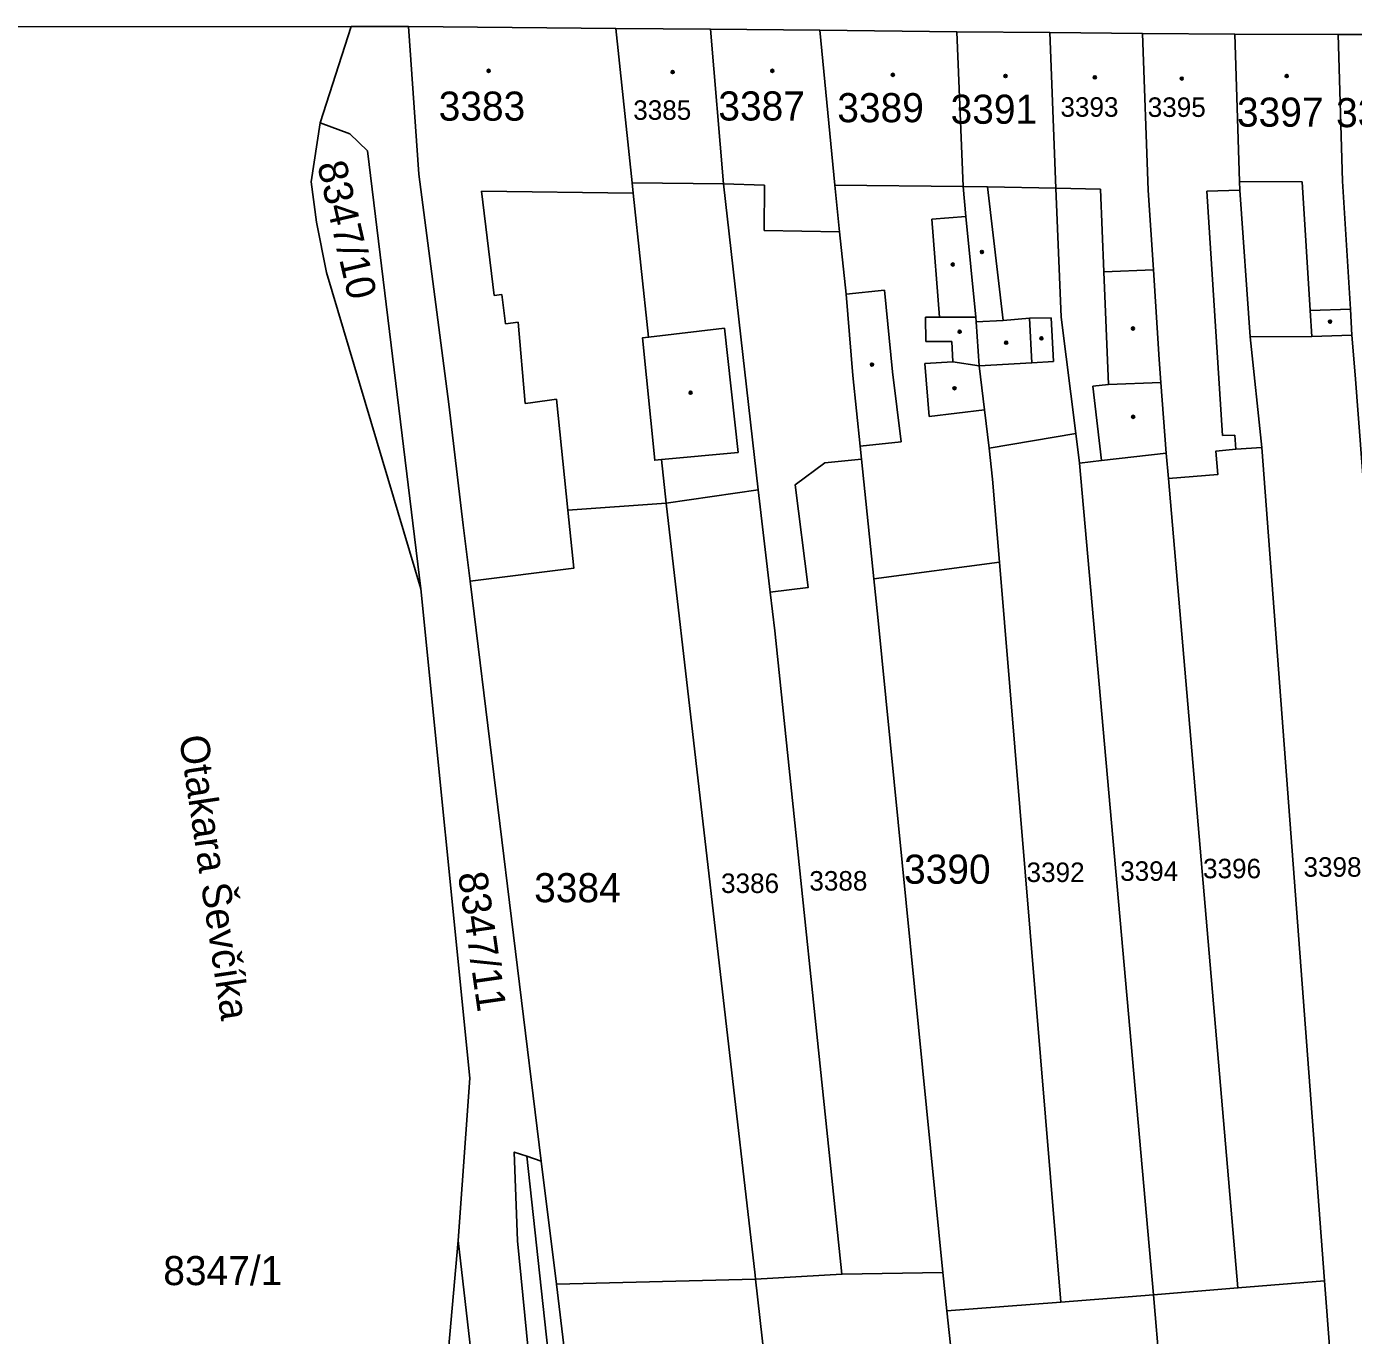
# Model space of a CAD drawing. Extents: x -596233 to -595156, y -1161235 to -1159375.
# Drawn here: x -595382.9 to -595305.4, y -1161115.4 to -1161038.9 of the extents above; entities that cross this region are included whole.
import ezdxf

# ---------------------------------------------------------------- set-up
doc = ezdxf.new("R2010")
doc.units = 0
for name, color, linetype in [('KN_CAR_KR', 7, 'Continuous'), ('KN_KULTURY', 7, 'Continuous'), ('KN_PARC_CIS_POZ', 7, 'Continuous'), ('KN_PARC_CIS_STAV', 7, 'Continuous'), ('KN_PARC_PLOCHA', 7, 'Continuous'), ('KN_ULICE', 7, 'Continuous'), ('parcely_l', 7, 'Continuous')]:
    doc.layers.add(name, color=color, linetype=linetype)

msp = doc.modelspace()

# ---------------------------------------------------------------- linework, layer by layer
at = {"layer": 'KN_CAR_KR'}
for points in [[(-595347.49, -1161048.04), (-595342.15, -1161048.1)], [(-595342.15, -1161048.1), (-595339.76, -1161048.17)], [(-595339.76, -1161048.17), (-595339.77, -1161050.83)], [(-595335.66, -1161048.17), (-595328.16, -1161048.25)], [(-595328.16, -1161048.25), (-595326.73, -1161048.28)], [(-595326.73, -1161048.28), (-595322.73, -1161048.36)], [(-595326.73, -1161048.28), (-595325.81, -1161056.08)], [(-595312, -1161047.96), (-595308.34, -1161047.99)], [(-595308.34, -1161047.99), (-595307.87, -1161055.5)], [(-595347.43, -1161048.64), (-595356.3, -1161048.52)], [(-595356.3, -1161048.52), (-595355.56, -1161054.62)], [(-595322.73, -1161048.36), (-595320.13, -1161048.41)], [(-595320.13, -1161048.41), (-595319.93, -1161053.25)], [(-595311.98, -1161048.46), (-595313.91, -1161048.53)], [(-595313.91, -1161048.53), (-595313.01, -1161062.8)], [(-595327.99, -1161050), (-595329.99, -1161050.16)], [(-595329.99, -1161050.16), (-595329.53, -1161055.89)], [(-595339.77, -1161050.83), (-595335.37, -1161050.9)], [(-595319.93, -1161053.25), (-595317.04, -1161053.13)], [(-595319.93, -1161053.25), (-595319.67, -1161059.82)], [(-595334.98, -1161054.54), (-595332.75, -1161054.31)], [(-595332.75, -1161054.31), (-595332.29, -1161059.08)], [(-595355.56, -1161054.62), (-595355.11, -1161054.57)], [(-595355.11, -1161054.57), (-595354.9, -1161056.28)], [(-595329.53, -1161055.89), (-595330.36, -1161055.89)], [(-595330.36, -1161055.89), (-595330.34, -1161057.31)], [(-595329.53, -1161055.89), (-595327.42, -1161055.89)], [(-595325.81, -1161056.08), (-595324.27, -1161055.94)], [(-595324.27, -1161055.94), (-595323.02, -1161055.93)], [(-595324.27, -1161055.94), (-595324.14, -1161058.55)], [(-595323.02, -1161055.93), (-595322.87, -1161058.48)], [(-595307.87, -1161055.5), (-595305.53, -1161055.43)], [(-595307.87, -1161055.5), (-595307.78, -1161057.02)], [(-595354.9, -1161056.28), (-595354.16, -1161056.19)], [(-595354.16, -1161056.19), (-595353.74, -1161060.93)], [(-595346.53, -1161057.06), (-595342.1, -1161056.54)], [(-595342.1, -1161056.54), (-595341.29, -1161063.79)], [(-595327.39, -1161056.16), (-595325.81, -1161056.08)], [(-595330.34, -1161057.31), (-595328.82, -1161057.32)], [(-595328.82, -1161057.32), (-595328.75, -1161058.49)], [(-595331.78, -1161063.18), (-595332.29, -1161059.08)], [(-595328.75, -1161058.49), (-595330.4, -1161058.59)], [(-595330.4, -1161058.59), (-595330.13, -1161061.69)], [(-595328.75, -1161058.49), (-595327.21, -1161058.73)], [(-595324.14, -1161058.55), (-595327.21, -1161058.73)], [(-595322.87, -1161058.48), (-595324.14, -1161058.55)], [(-595319.67, -1161059.82), (-595320.57, -1161059.92)], [(-595319.67, -1161059.82), (-595316.6, -1161059.7)], [(-595353.44, -1161060.89), (-595351.91, -1161060.67)], [(-595351.91, -1161060.67), (-595351.25, -1161067.17)], [(-595320.57, -1161059.92), (-595320.07, -1161064.26)], [(-595353.74, -1161060.93), (-595353.44, -1161060.89)], [(-595330.13, -1161061.69), (-595326.91, -1161061.31)], [(-595313.01, -1161062.8), (-595312.29, -1161062.78)], [(-595312.29, -1161062.78), (-595312.22, -1161063.61)], [(-595334.17, -1161063.43), (-595331.78, -1161063.18)], [(-595341.29, -1161063.79), (-595345.77, -1161064.21)]]:
    msp.add_lwpolyline(points, dxfattribs=at)
at = {"layer": 'KN_KULTURY'}
for centre, radius in [((-595355.88, -1161041.5), 0.09), ((-595355.88, -1161041.5), 0.0398), ((-595345.13, -1161041.57), 0.09), ((-595345.13, -1161041.57), 0.0398), ((-595339.3, -1161041.5), 0.09), ((-595339.3, -1161041.5), 0.0398), ((-595332.26, -1161041.73), 0.09), ((-595332.26, -1161041.73), 0.0398), ((-595325.68, -1161041.8), 0.09), ((-595325.68, -1161041.8), 0.0398), ((-595320.46, -1161041.88), 0.09), ((-595320.46, -1161041.88), 0.0398), ((-595315.38, -1161041.95), 0.09), ((-595315.38, -1161041.95), 0.0398), ((-595309.25, -1161041.8), 0.09), ((-595309.25, -1161041.8), 0.0398), ((-595327.06, -1161052.08), 0.09), ((-595327.06, -1161052.08), 0.0398), ((-595328.76, -1161052.81), 0.09), ((-595328.76, -1161052.81), 0.0398), ((-595328.36, -1161056.74), 0.09), ((-595328.36, -1161056.74), 0.0398), ((-595318.23, -1161056.55), 0.09), ((-595318.23, -1161056.55), 0.0398), ((-595306.72, -1161056.15), 0.09), ((-595306.72, -1161056.15), 0.0398), ((-595325.64, -1161057.38), 0.09), ((-595325.64, -1161057.38), 0.0398), ((-595323.58, -1161057.13), 0.09), ((-595323.58, -1161057.13), 0.0398), ((-595333.48, -1161058.66), 0.09), ((-595333.48, -1161058.66), 0.0398), ((-595344.08, -1161060.3), 0.09), ((-595344.08, -1161060.3), 0.0398), ((-595328.66, -1161060.04), 0.09), ((-595328.66, -1161060.04), 0.0398), ((-595318.22, -1161061.71), 0.09), ((-595318.22, -1161061.71), 0.0398)]:
    msp.add_circle(centre, radius, dxfattribs=at)
at = {"layer": 'KN_PARC_PLOCHA'}
for points in [[(-595399.65, -1161038.92), (-595363.91, -1161038.91), (-595365.72, -1161044.54), (-595366.24, -1161047.99), (-595365.93, -1161050.33), (-595365.35, -1161053.28), (-595359.84, -1161071.76), (-595356.98, -1161100.35), (-595357.65, -1161109.84), (-595358.9, -1161123.89), (-595357.7, -1161134.32), (-595353.63, -1161165.71), (-595352.56, -1161173.08), (-595350.83, -1161184.8), (-595350.75, -1161185.38), (-595371.26, -1161185.16), (-595370.98, -1161184.89), (-595370.09, -1161183.36), (-595369.64, -1161181.48), (-595369.73, -1161179.72), (-595377.05, -1161133.54), (-595383.13, -1161116.81)], [(-595259.47, -1161039.44), (-595270.7, -1161039.42), (-595276.72, -1161039.41), (-595288.2, -1161039.39), (-595294.25, -1161039.39), (-595300.16, -1161039.38), (-595306.24, -1161039.37), (-595312.28, -1161039.36), (-595317.67, -1161039.31), (-595323.08, -1161039.26), (-595328.52, -1161039.21), (-595336.53, -1161039.13), (-595342.91, -1161039.07), (-595348.45, -1161039.02), (-595360.55, -1161038.91), (-595363.91, -1161038.91), (-595399.65, -1161038.92)], [(-595351.28, -1161165.34), (-595357.65, -1161109.84), (-595356.98, -1161100.35), (-595359.84, -1161071.76), (-595362.95, -1161046.18), (-595363.99, -1161045.18), (-595365.72, -1161044.54), (-595363.91, -1161038.91), (-595360.55, -1161038.91), (-595359.96, -1161047.53), (-595358.21, -1161060.97), (-595357.36, -1161068.04), (-595356.96, -1161071.32), (-595352.8, -1161105.19), (-595353.65, -1161104.91), (-595354.38, -1161104.67), (-595354.19, -1161109.85), (-595352.92, -1161122.74)]]:
    msp.add_lwpolyline(points, dxfattribs=at)
for points in [[(-595348.45, -1161039.02), (-595347.49, -1161048.04), (-595347.43, -1161048.64), (-595346.53, -1161057.06), (-595346.89, -1161057.1), (-595346.17, -1161064.25), (-595345.77, -1161064.21), (-595345.5, -1161066.75), (-595351.25, -1161067.17), (-595350.9, -1161070.56), (-595356.96, -1161071.32), (-595357.36, -1161068.04), (-595358.21, -1161060.97), (-595359.96, -1161047.53), (-595360.55, -1161038.91)], [(-595342.91, -1161039.07), (-595342.15, -1161048.1), (-595340.13, -1161065.98), (-595345.5, -1161066.75), (-595345.77, -1161064.21), (-595346.17, -1161064.25), (-595346.89, -1161057.1), (-595346.53, -1161057.06), (-595347.43, -1161048.64), (-595347.49, -1161048.04), (-595348.45, -1161039.02)], [(-595336.53, -1161039.13), (-595335.66, -1161048.17), (-595335.37, -1161050.9), (-595334.98, -1161054.54), (-595334.59, -1161059.3), (-595334.17, -1161063.43), (-595334.09, -1161064.18), (-595336.23, -1161064.4), (-595337.96, -1161065.68), (-595337.2, -1161071.68), (-595339.43, -1161071.96), (-595340.13, -1161065.98), (-595342.15, -1161048.1), (-595342.91, -1161039.07)], [(-595328.52, -1161039.21), (-595328.16, -1161048.25), (-595327.99, -1161050), (-595327.42, -1161055.89), (-595327.39, -1161056.16), (-595327.21, -1161058.73), (-595326.91, -1161061.31), (-595326.64, -1161063.54), (-595326.43, -1161065.35), (-595326.03, -1161070.21), (-595333.37, -1161071.18), (-595334.09, -1161064.18), (-595334.17, -1161063.43), (-595334.59, -1161059.3), (-595334.98, -1161054.54), (-595335.37, -1161050.9), (-595335.66, -1161048.17), (-595336.53, -1161039.13)], [(-595323.08, -1161039.26), (-595322.73, -1161048.36), (-595322.42, -1161055.89), (-595321.57, -1161062.68), (-595326.64, -1161063.54), (-595326.91, -1161061.31), (-595327.21, -1161058.73), (-595327.39, -1161056.16), (-595327.42, -1161055.89), (-595327.99, -1161050), (-595328.16, -1161048.25), (-595328.52, -1161039.21)], [(-595317.67, -1161039.31), (-595317.35, -1161048.47), (-595317.04, -1161053.13), (-595316.7, -1161058.37), (-595316.6, -1161059.7), (-595316.29, -1161063.83), (-595320.07, -1161064.26), (-595321.35, -1161064.41), (-595321.57, -1161062.68), (-595322.42, -1161055.89), (-595322.73, -1161048.36), (-595323.08, -1161039.26)], [(-595312.28, -1161039.36), (-595312, -1161047.96), (-595311.98, -1161048.46), (-595311.39, -1161057.03), (-595310.71, -1161063.51), (-595312.22, -1161063.61), (-595313.39, -1161063.71), (-595313.27, -1161065.08), (-595316.16, -1161065.32), (-595316.29, -1161063.83), (-595316.6, -1161059.7), (-595316.7, -1161058.37), (-595317.04, -1161053.13), (-595317.35, -1161048.47), (-595317.67, -1161039.31)], [(-595306.24, -1161039.37), (-595306, -1161047.94), (-595305.53, -1161055.43), (-595305.44, -1161056.95), (-595307.78, -1161057.02), (-595311.39, -1161057.03), (-595311.98, -1161048.46), (-595312, -1161047.96), (-595312.28, -1161039.36)], [(-595300.16, -1161039.38), (-595300.05, -1161047.98), (-595299.94, -1161049.12), (-595299.82, -1161050.33), (-595299.19, -1161056.9), (-595299.11, -1161057.92), (-595298.75, -1161062.5), (-595298.3, -1161068.29), (-595299.72, -1161068.4), (-595299.83, -1161067.04), (-595304.62, -1161067.42), (-595305.26, -1161059.26), (-595305.44, -1161056.95), (-595305.53, -1161055.43), (-595306, -1161047.94), (-595306.24, -1161039.37)], [(-595359.84, -1161071.76), (-595365.35, -1161053.28), (-595365.93, -1161050.33), (-595366.24, -1161047.99), (-595365.72, -1161044.54), (-595363.99, -1161045.18), (-595362.95, -1161046.18)], [(-595304.62, -1161067.42), (-595303.89, -1161076.74), (-595300.77, -1161114.59), (-595299.79, -1161127.32), (-595300.07, -1161127.34), (-595305.86, -1161127.71), (-595307.05, -1161112.18), (-595310.71, -1161063.51), (-595311.39, -1161057.03), (-595307.78, -1161057.02), (-595305.44, -1161056.95), (-595305.26, -1161059.26)], [(-595321.35, -1161064.41), (-595317.04, -1161113.01), (-595322.45, -1161113.43), (-595326.03, -1161070.21), (-595326.43, -1161065.35), (-595326.64, -1161063.54), (-595321.57, -1161062.68)], [(-595307.05, -1161112.18), (-595312.1, -1161112.6), (-595316.16, -1161065.32), (-595313.27, -1161065.08), (-595313.39, -1161063.71), (-595312.22, -1161063.61), (-595310.71, -1161063.51)], [(-595333.37, -1161071.18), (-595333.14, -1161073.41), (-595329.35, -1161111.7), (-595335.24, -1161111.8), (-595339.16, -1161074.21), (-595339.43, -1161071.96), (-595337.2, -1161071.68), (-595337.96, -1161065.68), (-595336.23, -1161064.4), (-595334.09, -1161064.18)], [(-595316.16, -1161065.32), (-595312.1, -1161112.6), (-595317.04, -1161113.01), (-595321.35, -1161064.41), (-595320.07, -1161064.26), (-595316.29, -1161063.83)], [(-595339.43, -1161071.96), (-595339.16, -1161074.21), (-595335.24, -1161111.8), (-595340.29, -1161112.09), (-595340.3, -1161111.86), (-595345.5, -1161066.75), (-595340.13, -1161065.98)], [(-595340.29, -1161112.09), (-595351.92, -1161112.38), (-595352.8, -1161105.19), (-595356.96, -1161071.32), (-595350.9, -1161070.56), (-595351.25, -1161067.17), (-595345.5, -1161066.75), (-595340.3, -1161111.86)], [(-595322.45, -1161113.43), (-595329.11, -1161113.95), (-595329.35, -1161111.7), (-595333.14, -1161073.41), (-595333.37, -1161071.18), (-595326.03, -1161070.21)], [(-595353.65, -1161104.91), (-595347.15, -1161164.79), (-595346, -1161164.54), (-595345.7, -1161164.47), (-595345.63, -1161165.03), (-595345.39, -1161166.84), (-595344.81, -1161172.49), (-595344.51, -1161175.07), (-595343.88, -1161181.37), (-595344.21, -1161181.42), (-595345.92, -1161181.66), (-595346.37, -1161181.08), (-595348.44, -1161165.04), (-595351.29, -1161138.09), (-595352.92, -1161122.74), (-595354.19, -1161109.85), (-595354.38, -1161104.67)], [(-595352.8, -1161105.19), (-595351.92, -1161112.38), (-595345.72, -1161164.27), (-595345.7, -1161164.47), (-595346, -1161164.54), (-595347.15, -1161164.79), (-595353.65, -1161104.91)], [(-595349.06, -1161185.37), (-595350.75, -1161185.38), (-595350.83, -1161184.8), (-595352.56, -1161173.08), (-595353.63, -1161165.71), (-595357.7, -1161134.32), (-595358.9, -1161123.89), (-595357.65, -1161109.84), (-595351.28, -1161165.34)], [(-595329.11, -1161113.95), (-595324.37, -1161157.92), (-595328.41, -1161158), (-595328.31, -1161160.34), (-595329.12, -1161160.38), (-595332.36, -1161160.47), (-595334.82, -1161160.54), (-595340.29, -1161112.09), (-595335.24, -1161111.8), (-595329.35, -1161111.7)], [(-595334.82, -1161160.54), (-595337.8, -1161160.86), (-595341.67, -1161163.93), (-595345.72, -1161164.27), (-595351.92, -1161112.38), (-595340.29, -1161112.09)], [(-595305.86, -1161127.71), (-595306.64, -1161127.76), (-595303.92, -1161159.36), (-595303.82, -1161161.97), (-595303.57, -1161165.11), (-595306.42, -1161165.34), (-595306.36, -1161166.07), (-595309.26, -1161166.24), (-595310.09, -1161159.26), (-595313.08, -1161159.51), (-595313.33, -1161156.62), (-595317.04, -1161113.01), (-595312.1, -1161112.6), (-595307.05, -1161112.18)], [(-595313.33, -1161156.62), (-595319.87, -1161157.39), (-595324.37, -1161157.92), (-595329.11, -1161113.95), (-595322.45, -1161113.43), (-595317.04, -1161113.01)]]:
    msp.add_lwpolyline(points, close=True, dxfattribs=at)
at = {"layer": 'parcely_l'}
for points in [[(-595363.91, -1161038.91), (-595399.65, -1161038.92)], [(-595365.72, -1161044.54), (-595363.91, -1161038.91)], [(-595360.55, -1161038.91), (-595363.91, -1161038.91)], [(-595348.45, -1161039.02), (-595360.55, -1161038.91)], [(-595360.55, -1161038.91), (-595359.96, -1161047.53), (-595358.21, -1161060.97), (-595357.36, -1161068.04), (-595356.96, -1161071.32)], [(-595342.91, -1161039.07), (-595348.45, -1161039.02)], [(-595345.5, -1161066.75), (-595345.77, -1161064.21), (-595346.17, -1161064.25), (-595346.89, -1161057.1), (-595346.53, -1161057.06), (-595347.43, -1161048.64), (-595347.49, -1161048.04), (-595348.45, -1161039.02)], [(-595336.53, -1161039.13), (-595342.91, -1161039.07)], [(-595340.13, -1161065.98), (-595342.15, -1161048.1), (-595342.91, -1161039.07)], [(-595328.52, -1161039.21), (-595336.53, -1161039.13)], [(-595336.53, -1161039.13), (-595335.66, -1161048.17), (-595335.37, -1161050.9), (-595334.98, -1161054.54), (-595334.59, -1161059.3), (-595334.17, -1161063.43), (-595334.09, -1161064.18)], [(-595323.08, -1161039.26), (-595328.52, -1161039.21)], [(-595326.64, -1161063.54), (-595326.91, -1161061.31), (-595327.21, -1161058.73), (-595327.39, -1161056.16), (-595327.42, -1161055.89), (-595327.99, -1161050), (-595328.16, -1161048.25), (-595328.52, -1161039.21)], [(-595321.57, -1161062.68), (-595322.42, -1161055.89), (-595322.73, -1161048.36), (-595323.08, -1161039.26)], [(-595323.08, -1161039.26), (-595317.67, -1161039.31)], [(-595317.67, -1161039.31), (-595317.35, -1161048.47), (-595317.04, -1161053.13), (-595316.7, -1161058.37), (-595316.6, -1161059.7), (-595316.29, -1161063.83)], [(-595312.28, -1161039.36), (-595317.67, -1161039.31)], [(-595311.39, -1161057.03), (-595311.98, -1161048.46), (-595312, -1161047.96), (-595312.28, -1161039.36)], [(-595312.28, -1161039.36), (-595306.24, -1161039.37)], [(-595306.24, -1161039.37), (-595306, -1161047.94), (-595305.53, -1161055.43), (-595305.44, -1161056.95)], [(-595300.16, -1161039.38), (-595306.24, -1161039.37)], [(-595359.84, -1161071.76), (-595365.35, -1161053.28), (-595365.93, -1161050.33), (-595366.24, -1161047.99), (-595365.72, -1161044.54)], [(-595365.72, -1161044.54), (-595363.99, -1161045.18), (-595362.95, -1161046.18), (-595359.84, -1161071.76)], [(-595305.44, -1161056.95), (-595307.78, -1161057.02), (-595311.39, -1161057.03)], [(-595310.71, -1161063.51), (-595311.39, -1161057.03)], [(-595305.44, -1161056.95), (-595305.26, -1161059.26), (-595304.62, -1161067.42)], [(-595326.64, -1161063.54), (-595321.57, -1161062.68)], [(-595321.35, -1161064.41), (-595321.57, -1161062.68)], [(-595326.03, -1161070.21), (-595326.43, -1161065.35), (-595326.64, -1161063.54)], [(-595316.16, -1161065.32), (-595313.27, -1161065.08), (-595313.39, -1161063.71), (-595312.22, -1161063.61), (-595310.71, -1161063.51)], [(-595307.05, -1161112.18), (-595310.71, -1161063.51)], [(-595339.43, -1161071.96), (-595337.2, -1161071.68), (-595337.96, -1161065.68), (-595336.23, -1161064.4), (-595334.09, -1161064.18)], [(-595334.09, -1161064.18), (-595333.37, -1161071.18)], [(-595316.29, -1161063.83), (-595320.07, -1161064.26), (-595321.35, -1161064.41)], [(-595321.35, -1161064.41), (-595317.04, -1161113.01)], [(-595316.16, -1161065.32), (-595316.29, -1161063.83)], [(-595312.1, -1161112.6), (-595316.16, -1161065.32)], [(-595345.5, -1161066.75), (-595340.13, -1161065.98)], [(-595339.43, -1161071.96), (-595340.13, -1161065.98)], [(-595356.96, -1161071.32), (-595350.9, -1161070.56), (-595351.25, -1161067.17), (-595345.5, -1161066.75)], [(-595340.29, -1161112.09), (-595340.3, -1161111.86), (-595345.5, -1161066.75)], [(-595333.37, -1161071.18), (-595326.03, -1161070.21)], [(-595322.45, -1161113.43), (-595326.03, -1161070.21)], [(-595352.8, -1161105.19), (-595356.96, -1161071.32)], [(-595333.37, -1161071.18), (-595333.14, -1161073.41), (-595329.35, -1161111.7)], [(-595357.65, -1161109.84), (-595356.98, -1161100.35), (-595359.84, -1161071.76)], [(-595335.24, -1161111.8), (-595339.16, -1161074.21), (-595339.43, -1161071.96)], [(-595343.88, -1161181.37), (-595344.21, -1161181.42), (-595345.92, -1161181.66), (-595346.37, -1161181.08), (-595348.44, -1161165.04), (-595351.29, -1161138.09), (-595352.92, -1161122.74), (-595354.19, -1161109.85), (-595354.38, -1161104.67), (-595353.65, -1161104.91)], [(-595345.7, -1161164.47), (-595346, -1161164.54), (-595347.15, -1161164.79), (-595353.65, -1161104.91)], [(-595353.65, -1161104.91), (-595352.8, -1161105.19)], [(-595352.8, -1161105.19), (-595351.92, -1161112.38)], [(-595350.75, -1161185.38), (-595350.83, -1161184.8), (-595352.56, -1161173.08), (-595353.63, -1161165.71), (-595357.7, -1161134.32), (-595358.9, -1161123.89), (-595357.65, -1161109.84)], [(-595357.65, -1161109.84), (-595351.28, -1161165.34), (-595349.06, -1161185.37)], [(-595340.29, -1161112.09), (-595335.24, -1161111.8)], [(-595335.24, -1161111.8), (-595329.35, -1161111.7)], [(-595329.35, -1161111.7), (-595329.11, -1161113.95)], [(-595340.29, -1161112.09), (-595351.92, -1161112.38)], [(-595351.92, -1161112.38), (-595345.72, -1161164.27)], [(-595334.82, -1161160.54), (-595340.29, -1161112.09)], [(-595317.04, -1161113.01), (-595312.1, -1161112.6)], [(-595312.1, -1161112.6), (-595307.05, -1161112.18)], [(-595305.86, -1161127.71), (-595307.05, -1161112.18)], [(-595322.45, -1161113.43), (-595317.04, -1161113.01)], [(-595317.04, -1161113.01), (-595313.33, -1161156.62)], [(-595329.11, -1161113.95), (-595322.45, -1161113.43)], [(-595324.37, -1161157.92), (-595329.11, -1161113.95)]]:
    msp.add_lwpolyline(points, dxfattribs=at)

# ---------------------------------------------------------------- texts
at = {"layer": 'KN_PARC_CIS_POZ'}
for s, rotation, p in [('8347/10', 283.084259, (-595365.9028, -1161046.9605)), ('8347/11', 278.139363, (-595357.6723, -1161088.4005))]:
    msp.add_text(s, height=1.7, rotation=rotation, dxfattribs=at).set_placement(p)
for s, height, p in [('3390', 1.7, (-595331.6066, -1161088.99)), ('3392', 1.14, (-595324.45, -1161088.89)), ('3394', 1.14, (-595318.98, -1161088.82)), ('3396', 1.14, (-595314.14, -1161088.67)), ('3398', 1.14, (-595308.27, -1161088.58)), ('3384', 1.7, (-595353.2166, -1161090.07)), ('3386', 1.14, (-595342.3, -1161089.53)), ('3388', 1.14, (-595337.14, -1161089.39)), ('8347/1', 1.7, (-595374.8866, -1161112.44))]:
    msp.add_text(s, height=height, dxfattribs=at).set_placement(p)
at = {"layer": 'KN_PARC_CIS_STAV'}
for s, height, p in [('3383', 1.7, (-595358.7966, -1161044.41)), ('3387', 1.7, (-595342.4566, -1161044.4)), ('3389', 1.7, (-595335.5066, -1161044.5)), ('3385', 1.14, (-595347.43, -1161044.36)), ('3391', 1.7, (-595328.8866, -1161044.59)), ('3393', 1.14, (-595322.47, -1161044.18)), ('3395', 1.14, (-595317.37, -1161044.19)), ('3397', 1.7, (-595312.1566, -1161044.76)), ('3399', 1.7, (-595306.3666, -1161044.79))]:
    msp.add_text(s, height=height, dxfattribs=at).set_placement(p)
at = {"layer": 'KN_ULICE'}
msp.add_text('Otakara Ševčíka', height=1.7, rotation=278.467438, dxfattribs=at).set_placement((-595373.9657, -1161080.4193))

doc.saveas('drawing.dxf')
